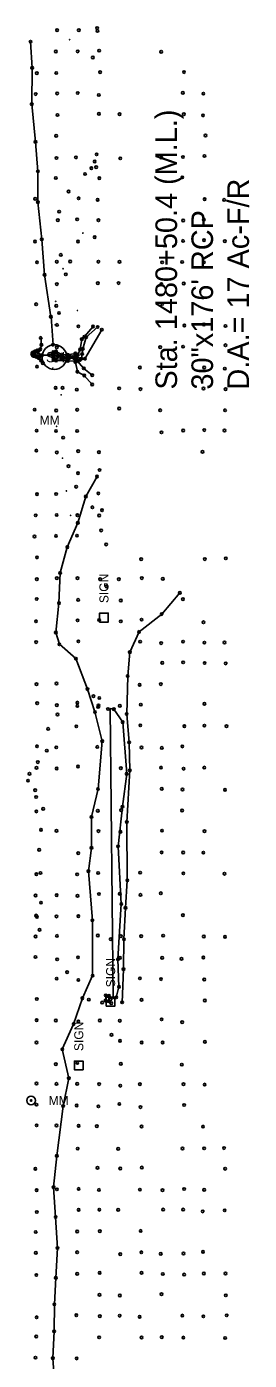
# Model space of a CAD drawing. Extents: x 20503438 to 20508873, y 7964251 to 7984667.
# Drawn here: x 20505542 to 20505715, y 7979881 to 7980919 of the extents above; entities that cross this region are included whole.
import ezdxf

# ---------------------------------------------------------------- set-up
doc = ezdxf.new("R2010")
doc.units = 0
for name, color, linetype in [('SurBreakLine', 7, 'Continuous'), ('SurConcreteSlab', 7, 'Continuous'), ('SurControl', 7, 'Continuous'), ('SurDrainageArrowDown', 7, 'Continuous'), ('SurDrainageArrowUp', 7, 'Continuous'), ('SurMiscStructureLine', 7, 'Continuous'), ('SurNaturalCells', 7, 'Continuous'), ('SurPointsNonDTM', 7, 'Continuous'), ('SurRoadPoints', 7, 'Continuous'), ('SurSurveyPoints', 7, 'Continuous'), ('SurTopOfWater', 7, 'Continuous'), ('SurTreeLineLeft', 7, 'Continuous'), ('SurTxtDrainage', 7, 'Continuous')]:
    doc.layers.add(name, color=color, linetype=linetype)

msp = doc.modelspace()

# ---------------------------------------------------------------- linework, layer by layer
at = {"layer": 'SurBreakLine'}
for points in [[(20505593.2, 7980685.5), (20505586.6, 7980677.6), (20505584.5, 7980675.6), (20505583.2, 7980667.6), (20505581.3, 7980663.4), (20505579.5, 7980664.6), (20505573.3, 7980663.4), (20505568.6, 7980663.6), (20505564.4, 7980666.1), (20505562.3, 7980665.5), (20505562, 7980661.8), (20505562.5, 7980659.6), (20505564.4, 7980659), (20505573.6, 7980658.7), (20505579.4, 7980658.4), (20505579.5, 7980657.8), (20505581, 7980650.3), (20505586.4, 7980647.4), (20505592.5, 7980640.3)], [(20505596.8, 7980685.1), (20505587.8, 7980677.2), (20505585.2, 7980668.1), (20505584.8, 7980664.1), (20505584.1, 7980660.4), (20505579.9, 7980662.2), (20505574.3, 7980663), (20505568.3, 7980662), (20505563.7, 7980665.3), (20505562.9, 7980660.7), (20505568.9, 7980660.1), (20505574.5, 7980660.9), (20505578.6, 7980660.8), (20505580.5, 7980659), (20505586, 7980652.9), (20505592.6, 7980647.6)], [(20505554.1, 7980657), (20505552.7, 7980658.9), (20505551.3, 7980660.9), (20505550.6, 7980661.3), (20505548.8, 7980662), (20505546.9, 7980662.6), (20505546.2, 7980663.1), (20505545.9, 7980663.8), (20505546, 7980664.8), (20505546.6, 7980665.4), (20505548, 7980666), (20505549.8, 7980666.8), (20505551.4, 7980667.2), (20505552.2, 7980667.9), (20505553, 7980671.2), (20505552.5, 7980676.6)], [(20505615.9, 7980159.5), (20505616.9, 7980185.3), (20505617.3, 7980208.6), (20505618.5, 7980233.1), (20505619.9, 7980254.4), (20505619.5, 7980299.8), (20505621.8, 7980340.1), (20505621.3, 7980361.8), (20505619.4, 7980383.9), (20505620.2, 7980413.5), (20505621.9, 7980432), (20505629, 7980447.8), (20505646.7, 7980461.7), (20505660.8, 7980478.2)]]:
    msp.add_lwpolyline(points, dxfattribs=at)
at = {"layer": 'SurConcreteSlab'}
msp.add_lwpolyline([(20505550.7, 7980661.8), (20505548.4, 7980662.6), (20505547.2, 7980662.9), (20505546.6, 7980663.4), (20505546.4, 7980664.4), (20505547, 7980665.1), (20505548, 7980665.5), (20505549.4, 7980666.2), (20505550.5, 7980666.7), (20505550.4, 7980666.8), (20505548.1, 7980666), (20505546.5, 7980665.3), (20505546.2, 7980664.7), (20505546.1, 7980663.7), (20505546.4, 7980663.1), (20505547.2, 7980662.6), (20505549.2, 7980661.9), (20505550.7, 7980661.5)], close=True, dxfattribs=at)
at = {"layer": 'SurControl'}
for centre in [(20505575, 7980908.7), (20505585.3, 7980758.2), (20505569.9, 7980730.4), (20505564.2, 7980705.1), (20505581.1, 7980698), (20505563.8, 7980686.8), (20505564.4, 7980667.2), (20505561.9, 7980653.1), (20505568.3, 7980632.3), (20505564.8, 7980607.8), (20505569.4, 7980583), (20505572.5, 7980557.5), (20505575.8, 7980538.5)]:
    msp.add_circle(centre, 0.15, dxfattribs=at)
at = {"layer": 'SurDrainageArrowDown'}
for points in [[(20505565.5, 7980662.4), (20505570.8, 7980661), (20505574.7, 7980661.9), (20505578.3, 7980662), (20505582.7, 7980659.2), (20505586.9, 7980660.4), (20505600.1, 7980683)], [(20505550.9, 7980663.9), (20505553.5, 7980663.2), (20505558.9, 7980663.3), (20505561.6, 7980663.8)], [(20505563.6, 7979860.5), (20505561.9, 7979882.6), (20505563, 7979903.5), (20505563.1, 7979924.5), (20505564.3, 7979945.1), (20505565.5, 7979968.3), (20505564.1, 7979992.4), (20505562.5, 7980015.7), (20505565, 7980040), (20505570, 7980078.8), (20505574.4, 7980100.5), (20505569.3, 7980123), (20505578.1, 7980142.6), (20505584.9, 7980162.7), (20505592.9, 7980180.3), (20505592.7, 7980223.3), (20505589.6, 7980261.6), (20505592, 7980279.8), (20505592, 7980303.8), (20505597.1, 7980325.6), (20505600.4, 7980362.8), (20505594.7, 7980385.5), (20505588.9, 7980403.3), (20505579.9, 7980427), (20505567, 7980438.2), (20505564.3, 7980447.3), (20505566.7, 7980470.2), (20505567.6, 7980493.7), (20505573.2, 7980513.7), (20505581.4, 7980532.7), (20505587.6, 7980553.2), (20505596.3, 7980568.7)]]:
    msp.add_lwpolyline(points, dxfattribs=at)
at = {"layer": 'SurDrainageArrowUp'}
msp.add_lwpolyline([(20505562.1, 7980671.3), (20505560.5, 7980693), (20505560.4, 7980693.1), (20505555.5, 7980725.7), (20505553.3, 7980753.3), (20505550.3, 7980782.3), (20505550.3, 7980806.2), (20505548.4, 7980829.2), (20505545.5, 7980858.5), (20505545.8, 7980886.8), (20505544.6, 7980907.1)], dxfattribs=at)
at = {"layer": 'SurMiscStructureLine'}
msp.add_lwpolyline([(20505605.4, 7980160.4), (20505605.6, 7980164.6), (20505603.1, 7980164.9), (20505602.8, 7980160.8)], dxfattribs=at)
at = {"layer": 'SurNaturalCells'}
msp.add_circle((20505563.1, 7980661.7), 9.59, dxfattribs=at)
at = {"layer": 'SurPointsNonDTM'}
for centre in [(20505596.4, 7980917.8), (20505596, 7980819.5), (20505594.5, 7980813.9), (20505595.6, 7980809.5), (20505587, 7980804.2), (20505574.2, 7980790.6), (20505566.8, 7980774.9), (20505594.5, 7980755), (20505568.1, 7980741.2), (20505575.4, 7980736.1), (20505572, 7980726.1), (20505566.7, 7980696), (20505569.5, 7980637.7), (20505570, 7980599), (20505574.1, 7980576.8), (20505598.3, 7980573.8), (20505580.1, 7980560.8), (20505592.7, 7980544.8), (20505600.2, 7980542.5), (20505599.5, 7980526.8), (20505603.4, 7980515.9), (20505603.8, 7980483.2), (20505581, 7980392.8), (20505593.5, 7980397.8), (20505598.1, 7980396.4), (20505565.6, 7980383.5), (20505597.2, 7980389.4), (20505604.8, 7980387.8), (20505609.4, 7980387.7), (20505558.3, 7980372.3), (20505616.3, 7980377.6), (20505557.2, 7980355.4), (20505550.2, 7980346.5), (20505542.6, 7980332), (20505543.7, 7980337.4), (20505619.4, 7980337.4), (20505548.9, 7980319.3), (20505554.4, 7980310.1), (20505616.2, 7980311.8), (20505552.7, 7980293.8), (20505612.7, 7980280.9), (20505551.3, 7980278.2), (20505552.3, 7980260.2), (20505552.7, 7980237.1), (20505615.2, 7980236.1), (20505549.6, 7980225.9), (20505551.6, 7980215.9), (20505607, 7980208.7), (20505612.6, 7980193), (20505573, 7980183), (20505603.1, 7980164.9), (20505605.6, 7980164.6), (20505613.4, 7980171.6), (20505589.9, 7980161.6), (20505600.3, 7980159.3), (20505602.8, 7980160.8), (20505605.4, 7980160.4), (20505607, 7980161.8), (20505607.4, 7980158.9), (20505611.3, 7980163.4), (20505607.6, 7980134.2)]:
    msp.add_circle(centre, 1, dxfattribs=at)
at = {"layer": 'SurRoadPoints'}
for points in [[(20505605.1, 7980459), (20505605.1, 7980459), (20505605.1, 7980462.4), (20505598.3, 7980462.4), (20505598.3, 7980455.5), (20505605.1, 7980455.5), (20505605.1, 7980458.9)], [(20505610.3, 7980160), (20505610.3, 7980160), (20505610.3, 7980163.5), (20505603.5, 7980163.5), (20505603.5, 7980156.6), (20505610.3, 7980156.6), (20505610.3, 7980160)], [(20505585.5, 7980110.4), (20505585.5, 7980110.4), (20505585.5, 7980113.8), (20505578.7, 7980113.8), (20505578.7, 7980107), (20505585.5, 7980107), (20505585.5, 7980110.4)]]:
    msp.add_lwpolyline(points, dxfattribs=at)
for radius in [3.43, 0.571]:
    msp.add_circle((20505545, 7980083.1), radius, dxfattribs=at)
at = {"layer": 'SurSurveyPoints'}
for centre in [(20505565.2, 7980916.1), (20505582.1, 7980916.1), (20505596.7, 7980915.5), (20505544.6, 7980907.1), (20505564.3, 7980899.5), (20505581.3, 7980899.6), (20505593, 7980894.9), (20505598, 7980900.2), (20505646.3, 7980899.3), (20505545.8, 7980886.8), (20505549.5, 7980882.7), (20505564.6, 7980882.8), (20505598.7, 7980883.4), (20505664, 7980883.5), (20505548.6, 7980866.4), (20505565.3, 7980866.9), (20505581.3, 7980867.2), (20505597.7, 7980865.7), (20505663.1, 7980867.3), (20505679.1, 7980866.7), (20505545.5, 7980858.5), (20505565.5, 7980850.1), (20505597.8, 7980851), (20505613.9, 7980850.8), (20505663.9, 7980850.7), (20505678.8, 7980849.8), (20505548.4, 7980829.2), (20505564.5, 7980833.9), (20505680.7, 7980834.1), (20505680, 7980818.2), (20505564.8, 7980816.6), (20505579.9, 7980817.1), (20505591.9, 7980808.7), (20505614.4, 7980816.4), (20505646.2, 7980817), (20505663.2, 7980817.4), (20505550.3, 7980806.2), (20505564.3, 7980801.1), (20505598.1, 7980800.9), (20505662.7, 7980801.6), (20505548.2, 7980784.8), (20505550.3, 7980782.3), (20505582, 7980785.3), (20505596.8, 7980784.1), (20505680.1, 7980784.6), (20505695.3, 7980784), (20505565.8, 7980768.3), (20505580.8, 7980768.9), (20505597.4, 7980768.2), (20505663.4, 7980768), (20505679.5, 7980768.6), (20505548, 7980751.7), (20505553.3, 7980753.3), (20505581.5, 7980751.7), (20505663.3, 7980752.1), (20505679.6, 7980752.7), (20505695.8, 7980751.9), (20505549.6, 7980735.5), (20505565, 7980735.9), (20505597.4, 7980735.9), (20505613.8, 7980735.8), (20505647, 7980735.4), (20505662.6, 7980735.7), (20505679.5, 7980735.4), (20505555.5, 7980725.7), (20505565, 7980718.5), (20505597, 7980719.2), (20505613.1, 7980719.3), (20505646.4, 7980718.4), (20505663.8, 7980718.9), (20505548.9, 7980702.8), (20505564.6, 7980701.6), (20505647.1, 7980703), (20505560.4, 7980693.1), (20505560.5, 7980693), (20505565.2, 7980686.7), (20505581.8, 7980685.6), (20505593.2, 7980685.5), (20505596.8, 7980685.1), (20505664.3, 7980686.3), (20505679.4, 7980687.1), (20505696.3, 7980685.9), (20505552.5, 7980676.6), (20505584.5, 7980675.6), (20505586.6, 7980677.6), (20505587.8, 7980677.2), (20505600.1, 7980683), (20505545.9, 7980663.8), (20505546, 7980664.8), (20505546.1, 7980663.7), (20505546.2, 7980664.7), (20505546.2, 7980663.1), (20505546.4, 7980664.4), (20505546.4, 7980663.1), (20505546.5, 7980665.3), (20505546.6, 7980665.4), (20505546.6, 7980663.4), (20505546.9, 7980662.6), (20505547, 7980665.1), (20505547.2, 7980662.9), (20505547.2, 7980662.6), (20505548, 7980666), (20505548, 7980665.5), (20505548.1, 7980666), (20505548.4, 7980662.6), (20505549.4, 7980666.2), (20505549.8, 7980666.8), (20505550.4, 7980666.8), (20505550.5, 7980666.7), (20505550.9, 7980663.9), (20505551.4, 7980667.2), (20505552.2, 7980667.9), (20505553, 7980671.2), (20505553.5, 7980663.2), (20505558.9, 7980663.3), (20505561.6, 7980663.8), (20505562.1, 7980671.3), (20505562.3, 7980665.5), (20505563.7, 7980665.3), (20505564.4, 7980666.1), (20505565, 7980669.3), (20505565.5, 7980662.4), (20505568.6, 7980663.6), (20505573.3, 7980663.4), (20505574.3, 7980663), (20505579.5, 7980664.6), (20505581.3, 7980663.4), (20505583.2, 7980667.6), (20505584.8, 7980664.1), (20505585.2, 7980668.1), (20505645.5, 7980669.4), (20505663.3, 7980669.8), (20505696.3, 7980670.9), (20505548.8, 7980662), (20505549.2, 7980661.9), (20505549.6, 7980654.3), (20505550.6, 7980661.3), (20505550.7, 7980661.8), (20505550.7, 7980661.5), (20505551.3, 7980660.9), (20505552.7, 7980658.9), (20505554.1, 7980657), (20505562, 7980661.8), (20505562.5, 7980659.6), (20505562.9, 7980660.7), (20505564.4, 7980659), (20505568.3, 7980662), (20505568.9, 7980660.1), (20505570.8, 7980661), (20505573.6, 7980658.7), (20505574.5, 7980660.9), (20505574.7, 7980661.9), (20505578.3, 7980662), (20505578.6, 7980660.8), (20505579.4, 7980658.4), (20505579.5, 7980657.8), (20505579.9, 7980662.2), (20505580.5, 7980659), (20505582.7, 7980659.2), (20505584.1, 7980660.4), (20505586, 7980652.9), (20505586.9, 7980660.4), (20505629.7, 7980653.6), (20505679.7, 7980653.6), (20505695.8, 7980652.7), (20505581, 7980650.3), (20505586.4, 7980647.4), (20505592.6, 7980647.6), (20505564.1, 7980637.7), (20505580.6, 7980636.3), (20505592.5, 7980640.3), (20505613.6, 7980637.4), (20505630.1, 7980636.8), (20505679.2, 7980637.2), (20505696.4, 7980636.7), (20505613.6, 7980621.7), (20505547.8, 7980620.8), (20505564.5, 7980620.1), (20505580.9, 7980620.7), (20505645.5, 7980620.3), (20505696, 7980620.3), (20505549.3, 7980604.4), (20505564.4, 7980604.2), (20505580.9, 7980604.2), (20505646.5, 7980603.1), (20505663.4, 7980604.5), (20505679.8, 7980604.9), (20505695.6, 7980604.5), (20505549.1, 7980588.9), (20505565, 7980587.5), (20505581.6, 7980588.5), (20505597.8, 7980587.7), (20505678.4, 7980587.9), (20505581.5, 7980571.4), (20505596.3, 7980568.7), (20505549.6, 7980555), (20505564.5, 7980555.1), (20505587.6, 7980553.2), (20505597.3, 7980555.6), (20505548.6, 7980538.5), (20505564.9, 7980538.8), (20505581, 7980538.6), (20505598, 7980538.4), (20505581.4, 7980532.7), (20505547.6, 7980522), (20505564.4, 7980522.5), (20505580.7, 7980522.7), (20505573.2, 7980513.7), (20505549.6, 7980505.8), (20505630.7, 7980504.4), (20505680.2, 7980504.5), (20505696.6, 7980505.1), (20505549.5, 7980488.8), (20505565, 7980489.6), (20505567.6, 7980493.7), (20505581.1, 7980489.6), (20505598.7, 7980488.9), (20505613.3, 7980488.8), (20505631.2, 7980489.7), (20505647.5, 7980489.1), (20505660.8, 7980478.2), (20505549.4, 7980473.4), (20505566.7, 7980470.2), (20505581.6, 7980472.7), (20505614.8, 7980472.3), (20505663.2, 7980473.3), (20505548.8, 7980456.1), (20505581.2, 7980456.8), (20505598, 7980457.1), (20505614.8, 7980456), (20505631, 7980457.3), (20505646.7, 7980461.7), (20505679.2, 7980455.3), (20505564.3, 7980447.3), (20505629, 7980447.8), (20505548.9, 7980439.9), (20505567, 7980438.2), (20505581.8, 7980440.5), (20505629.9, 7980440.2), (20505646.2, 7980439.1), (20505663.3, 7980440.2), (20505679.9, 7980439.4), (20505695.5, 7980439.6), (20505579.9, 7980427), (20505621.9, 7980432), (20505647.1, 7980423.7), (20505663.4, 7980424.1), (20505620.2, 7980413.5), (20505680.1, 7980423.6), (20505696.5, 7980423.3), (20505549.2, 7980407.1), (20505564.8, 7980407.7), (20505588.9, 7980403.3), (20505629.5, 7980406.6), (20505646, 7980407.2), (20505549.7, 7980392.3), (20505565, 7980390.8), (20505581, 7980390.2), (20505594.7, 7980385.5), (20505597.5, 7980390.5), (20505614.1, 7980390.3), (20505619.4, 7980383.9), (20505630.4, 7980391.2), (20505679.9, 7980391.8), (20505580.2, 7980374.3), (20505630, 7980375.1), (20505664.3, 7980374.5), (20505679.9, 7980374.8), (20505697.1, 7980374.5), (20505600.4, 7980362.8), (20505621.3, 7980361.8), (20505549.6, 7980358.8), (20505564.6, 7980358), (20505596.5, 7980358.3), (20505630.9, 7980357.8), (20505646.8, 7980357.5), (20505662.7, 7980358.7), (20505549.2, 7980342), (20505564.9, 7980341.5), (20505581.5, 7980343.1), (20505614.9, 7980341.7), (20505646.1, 7980342.2), (20505663.7, 7980341.3), (20505679.8, 7980342.2), (20505621.8, 7980340.1), (20505548.2, 7980324.6), (20505597.1, 7980325.6), (20505646.7, 7980325.7), (20505662.9, 7980325.1), (20505695.9, 7980324.9), (20505549.1, 7980308.1), (20505592, 7980303.8), (20505596.9, 7980308.6), (20505615.1, 7980309.1), (20505619.5, 7980299.8), (20505662.5, 7980308.8), (20505564.8, 7980293), (20505597.5, 7980292.8), (20505614.5, 7980292.2), (20505646.9, 7980293.1), (20505680, 7980292.7), (20505592, 7980279.8), (20505581.7, 7980275.6), (20505646.6, 7980276.2), (20505663.4, 7980276.1), (20505679.1, 7980276), (20505549.1, 7980259.3), (20505580.9, 7980259.1), (20505589.6, 7980261.6), (20505597.2, 7980260.2), (20505629.9, 7980260.4), (20505663.5, 7980259.9), (20505695.5, 7980259.6), (20505619.9, 7980254.4), (20505548.5, 7980242.7), (20505564.9, 7980242.9), (20505581.1, 7980242.4), (20505597.8, 7980243.8), (20505614.1, 7980244), (20505630.1, 7980243.1), (20505646, 7980244.4), (20505548.9, 7980227), (20505564.8, 7980226.4), (20505581.8, 7980226.6), (20505618.5, 7980233.1), (20505663.2, 7980227.4), (20505592.7, 7980223.3), (20505548.5, 7980210.7), (20505565.1, 7980211.2), (20505597, 7980211.5), (20505614.8, 7980211), (20505617.3, 7980208.6), (20505630.7, 7980211), (20505647.8, 7980211.4), (20505679.4, 7980210.7), (20505695.9, 7980210.5), (20505548.4, 7980194.8), (20505565.3, 7980193), (20505581.5, 7980194.5), (20505614.2, 7980194.1), (20505616.9, 7980185.3), (20505647, 7980194.1), (20505662.1, 7980193.4), (20505679.1, 7980194.4), (20505564.9, 7980177.9), (20505581.8, 7980176.9), (20505592.9, 7980180.3), (20505629.7, 7980178.2), (20505646.1, 7980177.6), (20505679.8, 7980177.3), (20505549.5, 7980162.1), (20505584.9, 7980162.7), (20505615.9, 7980159.5), (20505631, 7980161.4), (20505680.2, 7980160.9), (20505549.3, 7980145.6), (20505564.3, 7980145.4), (20505581.8, 7980144.6), (20505598.5, 7980145.4), (20505614.1, 7980145.2), (20505646.6, 7980146.3), (20505662.6, 7980144.1), (20505578.1, 7980142.6), (20505549.2, 7980128.3), (20505569.3, 7980123), (20505614.2, 7980129.5), (20505631.1, 7980128.2), (20505647.4, 7980128.3), (20505680.3, 7980128.8), (20505581, 7980112.3), (20505564.3, 7980111.4), (20505614.9, 7980111.6), (20505662.3, 7980111), (20505549.2, 7980096.3), (20505564.8, 7980096), (20505574.4, 7980100.5), (20505580.8, 7980096.1), (20505598, 7980095.9), (20505614.4, 7980094.6), (20505629.7, 7980095.8), (20505663.6, 7980095.8), (20505680.1, 7980095.5), (20505549.2, 7980079.9), (20505570, 7980078.8), (20505580.5, 7980079.2), (20505597.4, 7980078.6), (20505613.7, 7980080.4), (20505630.2, 7980078), (20505664.2, 7980079.6), (20505549.3, 7980063.8), (20505564.8, 7980063.6), (20505582, 7980063.4), (20505596.2, 7980063.1), (20505631, 7980062.9), (20505678.8, 7980062.8), (20505565, 7980040), (20505581.3, 7980045.6), (20505612.8, 7980045.5), (20505662.9, 7980045.7), (20505679.7, 7980045.9), (20505695.2, 7980046.1), (20505548.3, 7980029.9), (20505596.7, 7980030.7), (20505614.4, 7980030.2), (20505631.2, 7980030.9), (20505696.1, 7980030), (20505549.3, 7980013.3), (20505562.5, 7980015.7), (20505565.1, 7980014), (20505582, 7980014.3), (20505597.8, 7980013.5), (20505629.7, 7980013.7), (20505647.3, 7980013.3), (20505664.2, 7980014.2), (20505679.7, 7980013.6), (20505598.1, 7979998.1), (20505647.8, 7979998.2), (20505663.4, 7979998.2), (20505549.5, 7979996.3), (20505564.1, 7979992.4), (20505582, 7979998), (20505612.8, 7979998), (20505678.6, 7979996.8), (20505695.7, 7979997.6), (20505548.6, 7979980.8), (20505580.8, 7979981.2), (20505598.5, 7979981.4), (20505630.3, 7979981.6), (20505565.5, 7979968.3), (20505548.7, 7979964.5), (20505580.9, 7979965), (20505614.4, 7979963.5), (20505630.8, 7979965), (20505645.9, 7979963.8), (20505663.6, 7979964), (20505678.8, 7979965.3), (20505549.1, 7979947.3), (20505580.8, 7979948.2), (20505598.4, 7979949), (20505631, 7979949), (20505647.5, 7979948.1), (20505664.1, 7979947.6), (20505679.5, 7979948.5), (20505696.3, 7979948.5), (20505564.3, 7979945.1), (20505598.2, 7979931.9), (20505614.1, 7979931.3), (20505646.5, 7979932.4), (20505696.6, 7979931.5), (20505563.1, 7979924.5), (20505580.2, 7979916), (20505598.5, 7979915.3), (20505614, 7979915.6), (20505662.7, 7979915.7), (20505679.1, 7979915.1), (20505697.3, 7979915.9), (20505549.3, 7979914.4), (20505629.5, 7979914.7), (20505549, 7979899.4), (20505563, 7979903.5), (20505598, 7979898.8), (20505631, 7979898.7), (20505646.7, 7979898.9), (20505663.5, 7979898.6), (20505696.1, 7979898.3), (20505548.4, 7979883), (20505561.9, 7979882.6), (20505580.5, 7979882.4)]:
    msp.add_circle(centre, 1, dxfattribs=at)
at = {"layer": 'SurTopOfWater'}
msp.add_lwpolyline([(20505566.7, 7980661.7), (20505566.7, 7980661.7), (20505566.7, 7980661.7), (20505566.7, 7980661.7)], close=True, dxfattribs=at)
msp.add_lwpolyline([(20505566.7, 7980661.7), (20505566.7, 7980661.7), (20505566.7, 7980661.7), (20505566.7, 7980661.7)], close=True, dxfattribs=at)
msp.add_lwpolyline([(20505566.7, 7980661.7), (20505566.7, 7980661.7), (20505566.7, 7980661.7), (20505566.7, 7980661.7)], close=True, dxfattribs=at)
msp.add_lwpolyline([(20505566.7, 7980661.7), (20505566.7, 7980661.7), (20505566.7, 7980661.7), (20505566.7, 7980661.7)], close=True, dxfattribs=at)
msp.add_lwpolyline([(20505566.7, 7980661.7), (20505566.7, 7980661.7), (20505566.7, 7980661.7), (20505566.7, 7980661.7)], close=True, dxfattribs=at)
msp.add_arc((20505566.7, 7980661.7), 0.00586, 186.3566, 5.6839, dxfattribs=at)
msp.add_arc((20505566.7, 7980661.7), 0.00586, 186.3566, 5.6839, dxfattribs=at)
msp.add_arc((20505566.7, 7980661.7), 0.00586, 186.3566, 5.6839, dxfattribs=at)
at = {"layer": 'SurTreeLineLeft'}
msp.add_lwpolyline([(20505611.3, 7980163.4), (20505608.9, 7980162.5), (20505606.6, 7980388.1), (20505609.4, 7980387.7), (20505616.3, 7980377.6), (20505619.4, 7980337.4), (20505616.2, 7980311.8), (20505612.7, 7980280.9), (20505615.2, 7980236.1), (20505612.6, 7980193), (20505613.4, 7980171.6), (20505611.3, 7980163.4)], dxfattribs=at)

# ---------------------------------------------------------------- texts
at = {"layer": 'SurNaturalCells'}
msp.add_text('SH', height=7.99, rotation=360, dxfattribs=at).set_placement((20505556.6, 7980657.7))
at = {"layer": 'SurRoadPoints'}
for s, rotation, p in [('MM', 360, (20505551.6, 7980609.2)), ('SIGN', 90, (20505605.2, 7980470.2)), ('SIGN', 90, (20505610.4, 7980171.2)), ('SIGN', 90, (20505585.6, 7980121.6)), ('MM', 360, (20505558.7, 7980079.6))]:
    msp.add_text(s, height=7, rotation=rotation, dxfattribs=at).set_placement(p)
at = {"layer": 'SurTxtDrainage'}
for s, p in [('Sta. 1480+50.4 (M.L.)', (20505658.6, 7980636.4)), ('D.A.= 17 Ac-F/R', (20505714.6, 7980636.4)), ('30"x176\' RCP', (20505686.6, 7980636.4))]:
    msp.add_text(s, height=16.8, rotation=90, dxfattribs=at).set_placement(p)

doc.saveas('drawing.dxf')
